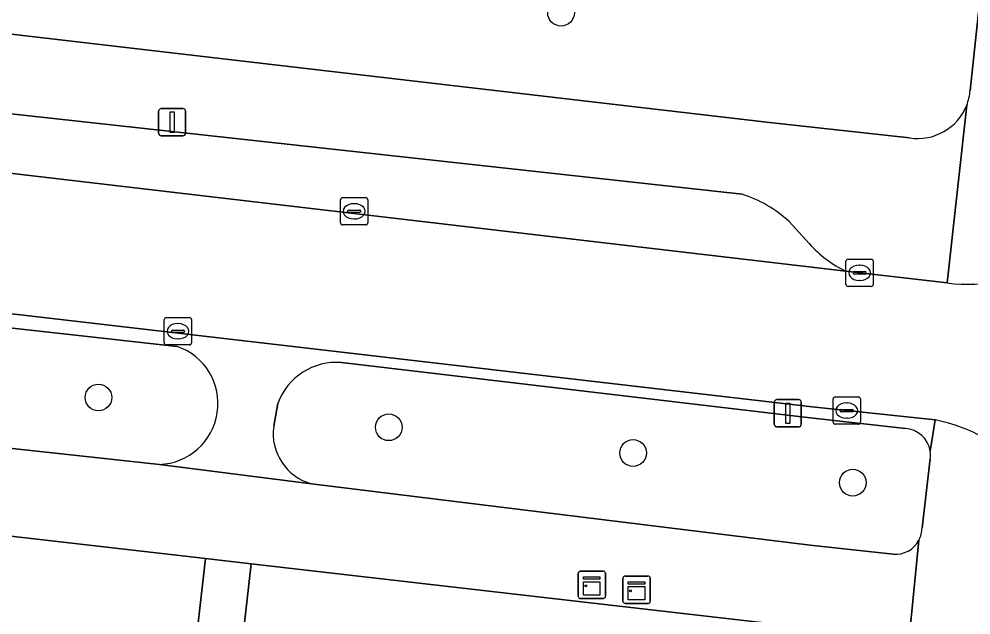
# Model space of a CAD drawing. Extents: x 161928 to 163071, y 386474 to 387428.
# Drawn here: x 162271.93 to 162306.84, y 387127.5 to 387149.33 of the extents above; entities that cross this region are included whole.
import ezdxf

# ---------------------------------------------------------------- set-up
doc = ezdxf.new("R2010")
doc.units = 0
for name, color, linetype in [('IMGEO_Berm_groen', 7, 'Continuous'), ('IMGEO_Boom', 7, 'Continuous'), ('IMGEO_Erf', 7, 'Continuous'), ('IMGEO_Groenvoorziening', 7, 'Continuous'), ('IMGEO_Kast', 7, 'Continuous'), ('IMGEO_Kolk', 7, 'Continuous'), ('IMGEO_Lichtmast', 7, 'Continuous'), ('IMGEO_Parkeervlak_open', 7, 'Continuous'), ('IMGEO_Rijbaan_lokaal_open', 7, 'Continuous'), ('IMGEO_Voetpad_open', 7, 'Continuous')]:
    doc.layers.add(name, color=color, linetype=linetype)

msp = doc.modelspace()

# ---------------------------------------------------------------- linework, layer by layer
at = {"layer": 'IMGEO_Berm_groen'}
for points in [[(162277.734, 387137.341), (162252.493, 387140.143)], [(162304.434, 387134.326), (162300.941, 387134.726), (162283.76, 387136.745)], [(162252.131, 387135.718), (162277.087, 387133.016)], [(162281.426, 387135.249), (162281.274, 387134.411)], [(162305.043, 387130.695), (162305.343, 387133.217)], [(162282.657, 387132.306), (162300.939, 387130.054), (162303.987, 387129.729)]]:
    msp.add_lwpolyline(points, dxfattribs=at)
for centre, radius, start, end in [((162277.002, 387135.24), 2.225, 272.1795, 70.8043), ((162283.572, 387134.47), 2.283, 85.2661, 160.0504), ((162283.148, 387134.135), 1.894, 171.6232, 254.9872), ((162304.39, 387133.363), 0.964, 8.4907, 87.3959), ((162304.361, 387133.364), 0.993, 351.4603, 8.1418), ((162304.056, 387130.696), 0.987, 332.1921, 359.97), ((162304.077, 387130.692), 0.967, 264.6838, 331.8016)]:
    msp.add_arc(centre, radius, start, end, dxfattribs=at)
at = {"layer": 'IMGEO_Boom'}
for centre in [(162291.807, 387149.564), (162274.844, 387135.468), (162285.49, 387134.375), (162294.449, 387133.434), (162302.504, 387132.347)]:
    msp.add_circle(centre, 0.489, dxfattribs=at)
at = {"layer": 'IMGEO_Erf'}
for points in [[(162273.074, 387102.935), (162273.524, 387107.409), (162276.318, 387107.128), (162276.612, 387109.687), (162273.892, 387109.999), (162274.454, 387114.905), (162274.969, 387119.401), (162277.525, 387119.109), (162277.857, 387122.01), (162275.347, 387122.291), (162275.883, 387127.078), (162278.459, 387126.789), (162278.771, 387129.566), (162258.728, 387131.864)], [(162302.632, 387126.832), (162300.751, 387127.046), (162280.448, 387129.374), (162280.126, 387126.561), (162282.774, 387126.265), (162282.247, 387121.553), (162279.599, 387121.85), (162279.33, 387119.229), (162282.004, 387118.955), (162281.512, 387114.157), (162280.981, 387108.966), (162278.008, 387109.271), (162277.803, 387107.269), (162280.618, 387106.98), (162280.126, 387102.182), (162279.595, 387096.991), (162276.622, 387097.296), (162276.413, 387095.248)]]:
    msp.add_lwpolyline(points, dxfattribs=at)
at = {"layer": 'IMGEO_Groenvoorziening'}
for points in [[(162310.773, 387198.18), (162310.219, 387198.245), (162306.399, 387198.655), (162305.131, 387187.402), (162306.717, 387187.238), (162304.632, 387168.961), (162302.694, 387151.969), (162251.099, 387157.586), (162250.359, 387151.263), (162299.452, 387145.542), (162304.583, 387144.977)], [(162306.809, 387146.718), (162307.337, 387151.653), (162305.249, 387151.876), (162305.824, 387156.934), (162307.918, 387156.711), (162309.272, 387168.767), (162312.357, 387196.239)]]:
    msp.add_lwpolyline(points, dxfattribs=at)
for centre, radius, start, end in [((162304.832, 387146.893), 1.985, 338.8467, 354.9321), ((162304.887, 387146.883), 1.93, 260.9374, 338.5524)]:
    msp.add_arc(centre, radius, start, end, dxfattribs=at)
at = {"layer": 'IMGEO_Kast'}
for p, q in [((162292.514, 387129.105), (162293.355, 387129.105)), ((162293.355, 387129.105), (162292.514, 387129.105)), ((162292.439, 387128.18), (162292.439, 387129.021)), ((162292.439, 387129.021), (162292.439, 387128.18)), ((162293.439, 387129.03), (162293.439, 387128.189)), ((162293.439, 387128.189), (162293.439, 387129.03)), ((162294.079, 387127.999), (162294.079, 387128.84)), ((162294.079, 387128.84), (162294.079, 387127.999)), ((162294.154, 387128.924), (162294.995, 387128.924)), ((162294.995, 387128.924), (162294.154, 387128.924)), ((162295.079, 387128.849), (162295.079, 387128.008)), ((162295.079, 387128.008), (162295.079, 387128.849)), ((162293.364, 387128.105), (162292.523, 387128.105)), ((162292.523, 387128.105), (162293.364, 387128.105)), ((162295.004, 387127.924), (162294.163, 387127.924)), ((162294.163, 387127.924), (162295.004, 387127.924))]:
    msp.add_line(p, q, dxfattribs=at)
for points in [[(162292.634, 387128.895), (162293.234, 387128.895), (162293.234, 387128.81), (162292.634, 387128.81), (162292.634, 387128.895)], [(162292.634, 387128.72), (162293.234, 387128.72), (162293.234, 387128.231), (162292.634, 387128.231), (162292.634, 387128.72)], [(162294.274, 387128.714), (162294.874, 387128.714), (162294.874, 387128.629), (162294.274, 387128.629), (162294.274, 387128.714)], [(162294.274, 387128.539), (162294.874, 387128.539), (162294.874, 387128.05), (162294.274, 387128.05), (162294.274, 387128.539)]]:
    msp.add_lwpolyline(points, dxfattribs=at)
for centre in [(162292.718, 387128.569), (162294.358, 387128.388)]:
    msp.add_circle(centre, 0.0377, dxfattribs=at)
for centre, start, end in [((162292.517, 387129.027), 92.4484, 184.2845), ((162292.517, 387129.027), 92.4484, 184.2845), ((162293.361, 387129.027), 2.4484, 94.2845), ((162293.361, 387129.027), 2.4484, 94.2845), ((162294.157, 387128.846), 92.4484, 184.2845), ((162294.157, 387128.846), 92.4484, 184.2845), ((162295.001, 387128.846), 2.4484, 94.2845), ((162295.001, 387128.846), 2.4484, 94.2845), ((162292.517, 387128.183), 182.4484, 274.2845), ((162292.517, 387128.183), 182.4484, 274.2845), ((162293.361, 387128.183), 272.4484, 4.2845), ((162293.361, 387128.183), 272.4484, 4.2845), ((162294.157, 387128.002), 182.4484, 274.2845), ((162294.157, 387128.002), 182.4484, 274.2845), ((162295.001, 387128.002), 272.4484, 4.2845), ((162295.001, 387128.002), 272.4484, 4.2845)]:
    msp.add_arc(centre, 0.0779, start, end, dxfattribs=at)
at = {"layer": 'IMGEO_Kolk'}
for p, q in [((162283.721, 387141.862), (162283.721, 387142.714)), ((162283.796, 387142.788), (162284.648, 387142.788)), ((162284.722, 387142.714), (162284.722, 387141.862)), ((162284.023, 387142.331), (162284.421, 387142.331)), ((162284.209, 387142.568), (162284.234, 387142.568)), ((162283.98, 387142.282), (162283.98, 387142.294)), ((162284.418, 387142.245), (162284.02, 387142.245)), ((162284.232, 387142.008), (162284.207, 387142.008)), ((162284.464, 387142.294), (162284.464, 387142.282)), ((162284.648, 387141.788), (162283.796, 387141.788)), ((162302.255, 387139.608), (162302.255, 387140.46)), ((162302.33, 387140.534), (162303.182, 387140.534)), ((162302.743, 387140.314), (162302.768, 387140.314)), ((162303.256, 387140.46), (162303.256, 387139.608)), ((162302.514, 387140.028), (162302.514, 387140.04)), ((162302.952, 387139.991), (162302.554, 387139.991)), ((162302.557, 387140.077), (162302.955, 387140.077)), ((162302.998, 387140.04), (162302.998, 387140.028)), ((162303.182, 387139.534), (162302.33, 387139.534)), ((162302.766, 387139.754), (162302.741, 387139.754)), ((162277.26, 387137.467), (162277.26, 387138.319)), ((162277.335, 387138.393), (162278.187, 387138.393)), ((162277.748, 387138.173), (162277.773, 387138.173)), ((162278.261, 387138.319), (162278.261, 387137.467)), ((162277.519, 387137.887), (162277.519, 387137.899)), ((162277.957, 387137.85), (162277.559, 387137.85)), ((162277.562, 387137.936), (162277.96, 387137.936)), ((162278.003, 387137.899), (162278.003, 387137.887)), ((162277.771, 387137.613), (162277.746, 387137.613)), ((162278.187, 387137.393), (162277.335, 387137.393)), ((162301.784, 387134.561), (162301.784, 387135.413)), ((162301.859, 387135.487), (162302.711, 387135.487)), ((162302.785, 387135.413), (162302.785, 387134.561)), ((162302.043, 387134.981), (162302.043, 387134.993)), ((162302.086, 387135.03), (162302.484, 387135.03)), ((162302.272, 387135.267), (162302.297, 387135.267)), ((162302.527, 387134.993), (162302.527, 387134.981)), ((162302.481, 387134.944), (162302.083, 387134.944)), ((162302.295, 387134.707), (162302.27, 387134.707)), ((162302.711, 387134.487), (162301.859, 387134.487))]:
    msp.add_line(p, q, dxfattribs=at)
for points in [[(162283.721, 387141.862), (162283.721, 387142.714)], [(162283.796, 387142.788), (162284.648, 387142.788)], [(162284.722, 387142.714), (162284.722, 387141.862)], [(162284.648, 387141.788), (162283.796, 387141.788)], [(162302.255, 387139.608), (162302.255, 387140.46)], [(162302.33, 387140.534), (162303.182, 387140.534)], [(162303.256, 387140.46), (162303.256, 387139.608)], [(162303.182, 387139.534), (162302.33, 387139.534)], [(162277.26, 387137.467), (162277.26, 387138.319)], [(162277.335, 387138.393), (162278.187, 387138.393)], [(162278.261, 387138.319), (162278.261, 387137.467)], [(162278.187, 387137.393), (162277.335, 387137.393)], [(162301.784, 387134.561), (162301.784, 387135.413)], [(162301.859, 387135.487), (162302.711, 387135.487)], [(162302.785, 387135.413), (162302.785, 387134.561)], [(162302.711, 387134.487), (162301.859, 387134.487)]]:
    msp.add_lwpolyline(points, dxfattribs=at)
for centre, radius, start, end in [((162283.798, 387142.712), 0.0765, 91.552, 178.448), ((162283.798, 387142.712), 0.0765, 91.552, 178.448), ((162284.646, 387142.712), 0.0765, 1.552, 88.448), ((162284.646, 387142.712), 0.0765, 1.552, 88.448), ((162284.02, 387142.291), 0.0403, 85.8775, 175.7526), ((162284.425, 387142.293), 0.0386, 1.7309, 96.639), ((162284.017, 387142.281), 0.0366, 178.938, 274.7102), ((162284.421, 387142.288), 0.043, 264.8664, 352.4533), ((162283.798, 387141.864), 0.0765, 181.552, 268.448), ((162283.798, 387141.864), 0.0765, 181.552, 268.448), ((162284.646, 387141.864), 0.0765, 271.552, 358.448), ((162284.646, 387141.864), 0.0765, 271.552, 358.448), ((162302.332, 387140.458), 0.0765, 91.552, 178.448), ((162302.332, 387140.458), 0.0765, 91.552, 178.448), ((162303.18, 387140.458), 0.0765, 1.552, 88.448), ((162303.18, 387140.458), 0.0765, 1.552, 88.448), ((162302.554, 387140.037), 0.0403, 85.8775, 175.7526), ((162302.551, 387140.027), 0.0366, 178.938, 274.7102), ((162302.955, 387140.034), 0.043, 264.8664, 352.4533), ((162302.959, 387140.039), 0.0386, 1.7309, 96.639), ((162302.332, 387139.61), 0.0765, 181.552, 268.448), ((162302.332, 387139.61), 0.0765, 181.552, 268.448), ((162303.18, 387139.61), 0.0765, 271.552, 358.448), ((162303.18, 387139.61), 0.0765, 271.552, 358.448), ((162277.337, 387138.317), 0.0765, 91.552, 178.448), ((162277.337, 387138.317), 0.0765, 91.552, 178.448), ((162278.185, 387138.317), 0.0765, 1.552, 88.448), ((162278.185, 387138.317), 0.0765, 1.552, 88.448), ((162277.559, 387137.896), 0.0403, 85.8775, 175.7526), ((162277.556, 387137.886), 0.0366, 178.938, 274.7102), ((162277.96, 387137.893), 0.043, 264.8664, 352.4533), ((162277.964, 387137.898), 0.0386, 1.7309, 96.639), ((162277.337, 387137.469), 0.0765, 181.552, 268.448), ((162277.337, 387137.469), 0.0765, 181.552, 268.448), ((162278.185, 387137.469), 0.0765, 271.552, 358.448), ((162278.185, 387137.469), 0.0765, 271.552, 358.448), ((162301.861, 387135.411), 0.0765, 91.552, 178.448), ((162301.861, 387135.411), 0.0765, 91.552, 178.448), ((162302.709, 387135.411), 0.0765, 1.552, 88.448), ((162302.709, 387135.411), 0.0765, 1.552, 88.448), ((162302.083, 387134.99), 0.0403, 85.8775, 175.7526), ((162302.08, 387134.98), 0.0366, 178.938, 274.7102), ((162302.484, 387134.987), 0.043, 264.8664, 352.4533), ((162302.488, 387134.992), 0.0386, 1.7309, 96.639), ((162301.861, 387134.563), 0.0765, 181.552, 268.448), ((162301.861, 387134.563), 0.0765, 181.552, 268.448), ((162302.709, 387134.563), 0.0765, 271.552, 358.448), ((162302.709, 387134.563), 0.0765, 271.552, 358.448)]:
    msp.add_arc(centre, radius, start, end, dxfattribs=at)
for centre, major_axis, ratio, start_param, end_param in [((162284.208, 387142.288), (-0.387, 0.002), 0.722429, 4.712389, 7.853982), ((162284.233, 387142.288), (-0.39, 0.002), 0.717154, 1.570796, 4.712389), ((162302.742, 387140.034), (-0.387, 0.002), 0.722429, 4.712389, 7.853982), ((162302.767, 387140.034), (-0.39, 0.002), 0.717154, 1.570796, 4.712389), ((162277.747, 387137.893), (-0.387, 0.002), 0.722429, 4.712389, 7.853982), ((162277.772, 387137.893), (-0.39, 0.002), 0.717154, 1.570796, 4.712389), ((162302.271, 387134.987), (-0.387, 0.002), 0.722429, 4.712389, 7.853982), ((162302.296, 387134.987), (-0.39, 0.002), 0.717154, 1.570796, 4.712389)]:
    msp.add_ellipse(centre, major_axis=major_axis, ratio=ratio, start_param=start_param, end_param=end_param, dxfattribs=at)
at = {"layer": 'IMGEO_Lichtmast'}
for p, q in [((162277.05, 387145.152), (162277.05, 387145.952)), ((162277.05, 387145.952), (162277.05, 387145.152)), ((162277.15, 387146.052), (162277.94, 387146.052)), ((162277.94, 387146.052), (162277.15, 387146.052)), ((162278.04, 387145.952), (162278.04, 387145.152)), ((162278.04, 387145.152), (162278.04, 387145.952)), ((162277.94, 387145.052), (162277.15, 387145.052)), ((162277.15, 387145.052), (162277.94, 387145.052)), ((162299.725, 387135.39), (162300.515, 387135.39)), ((162300.515, 387135.39), (162299.725, 387135.39)), ((162299.625, 387134.49), (162299.625, 387135.29)), ((162299.625, 387135.29), (162299.625, 387134.49)), ((162300.615, 387135.29), (162300.615, 387134.49)), ((162300.615, 387134.49), (162300.615, 387135.29)), ((162300.515, 387134.39), (162299.725, 387134.39)), ((162299.725, 387134.39), (162300.515, 387134.39))]:
    msp.add_line(p, q, dxfattribs=at)
for points in [[(162277.47, 387145.927), (162277.62, 387145.927), (162277.62, 387145.177), (162277.47, 387145.177), (162277.47, 387145.927)], [(162300.045, 387135.265), (162300.195, 387135.265), (162300.195, 387134.515), (162300.045, 387134.515), (162300.045, 387135.265)]]:
    msp.add_lwpolyline(points, dxfattribs=at)
for centre, start, end in [((162277.15, 387145.952), 90, 180), ((162277.15, 387145.952), 90, 180), ((162277.94, 387145.952), 0, 90), ((162277.94, 387145.952), 360, 90), ((162277.15, 387145.152), 180, 270), ((162277.15, 387145.152), 180, 270), ((162277.94, 387145.152), 270, 0), ((162277.94, 387145.152), 270, 0), ((162299.725, 387135.29), 90, 180), ((162299.725, 387135.29), 90, 180), ((162300.515, 387135.29), 0, 90), ((162300.515, 387135.29), 360, 90), ((162299.725, 387134.49), 180, 270), ((162299.725, 387134.49), 180, 270), ((162300.515, 387134.49), 270, 0), ((162300.515, 387134.49), 270, 0)]:
    msp.add_arc(centre, 0.1, start, end, dxfattribs=at)
at = {"layer": 'IMGEO_Parkeervlak_open'}
for points in [[(162298.449, 387142.912), (162251.164, 387148.101), (162247.252, 387148.53), (162213.944, 387152.185)], [(162210.721, 387150.509), (162256.21, 387145.468), (162258.973, 387145.162), (162302.252, 387140.092)], [(162300.911, 387141.104), (162300.168, 387141.909)]]:
    msp.add_lwpolyline(points, dxfattribs=at)
for centre, radius, start, end in [((162297.077, 387138.587), 4.538, 47.0697, 72.405), ((162304.089, 387143.921), 4.247, 221.5519, 244.3672)]:
    msp.add_arc(centre, radius, start, end, dxfattribs=at)
at = {"layer": 'IMGEO_Rijbaan_lokaal_open'}
msp.add_lwpolyline([(162305.965, 387139.662), (162302.252, 387140.092), (162258.973, 387145.162), (162258.41, 387140.069), (162301.015, 387135.121), (162305.524, 387134.644)], dxfattribs=at)
for centre, radius, start, end in [((162306.67, 387144.914), 5.299, 262.3518, 347.8644), ((162304.477, 387129.016), 5.724, 0.7073, 79.4634)]:
    msp.add_arc(centre, radius, start, end, dxfattribs=at)
at = {"layer": 'IMGEO_Voetpad_open'}
for points in [[(162319.355, 387258.927), (162312.909, 387200.984), (162312.357, 387196.239), (162309.272, 387168.767), (162307.918, 387156.711), (162305.824, 387156.934), (162305.249, 387151.876), (162307.337, 387151.653), (162306.809, 387146.718)], [(162304.583, 387144.977), (162299.452, 387145.542), (162250.359, 387151.263), (162247.975, 387151.529), (162211.355, 387155.609), (162204.927, 387156.328)], [(162213.944, 387152.185), (162247.252, 387148.53), (162247.303, 387149.034), (162251.215, 387148.604), (162251.164, 387148.101), (162298.449, 387142.912)], [(162302.252, 387140.092), (162305.965, 387139.662), (162306.683, 387146.177)], [(162306.683, 387146.177), (162305.965, 387139.662)], [(162300.168, 387141.909), (162300.911, 387141.104)], [(162252.493, 387140.143), (162252.553, 387140.72), (162247.291, 387141.304), (162247.235, 387140.763), (162242.055, 387141.336), (162241.791, 387138.914), (162246.765, 387138.42), (162246.201, 387133.316), (162248.153, 387133.076), (162251.707, 387132.639), (162252.51, 387132.54), (162258.728, 387131.864), (162278.771, 387129.566), (162280.448, 387129.374), (162300.751, 387127.046), (162302.632, 387126.832)], [(162305.344, 387133.505), (162305.524, 387134.644), (162301.015, 387135.121), (162258.41, 387140.069), (162255.647, 387140.376), (162252.553, 387140.72), (162252.493, 387140.143), (162277.734, 387137.341)], [(162283.76, 387136.745), (162300.941, 387134.726), (162304.434, 387134.326)], [(162303.987, 387129.729), (162300.939, 387130.054), (162282.657, 387132.306), (162277.087, 387133.016), (162252.131, 387135.718)], [(162281.274, 387134.411), (162281.426, 387135.249)], [(162305.524, 387134.644), (162305.344, 387133.505)], [(162277.087, 387133.016), (162282.657, 387132.306)], [(162305.343, 387133.217), (162305.043, 387130.695)], [(162304.929, 387130.235), (162304.407, 387124.9), (162301.553, 387099.54), (162301.491, 387099.547), (162297.867, 387067.105), (162297.677, 387065.408), (162295.188, 387043.126), (162294.536, 387036.209)], [(162304.407, 387124.9), (162304.929, 387130.235)], [(162280.126, 387126.561), (162280.448, 387129.374), (162278.771, 387129.566), (162278.459, 387126.789)]]:
    msp.add_lwpolyline(points, dxfattribs=at)
for centre, radius, start, end in [((162304.832, 387146.893), 1.985, 338.8467, 354.9321), ((162304.887, 387146.883), 1.93, 260.9374, 338.5524), ((162306.67, 387144.914), 5.299, 262.3518, 347.8644), ((162297.077, 387138.587), 4.538, 47.0697, 72.405), ((162304.089, 387143.921), 4.247, 221.5519, 244.3672), ((162277.002, 387135.24), 2.225, 272.1795, 70.8043), ((162283.572, 387134.47), 2.283, 85.2661, 160.0504), ((162304.477, 387129.016), 5.724, 0.7073, 79.4634), ((162283.148, 387134.135), 1.894, 171.6232, 254.9872), ((162304.39, 387133.363), 0.964, 8.4907, 87.3959), ((162304.361, 387133.364), 0.993, 351.4603, 8.1418), ((162304.056, 387130.696), 0.987, 332.1921, 359.97), ((162304.077, 387130.692), 0.967, 264.6838, 331.8016)]:
    msp.add_arc(centre, radius, start, end, dxfattribs=at)

doc.saveas('drawing.dxf')
